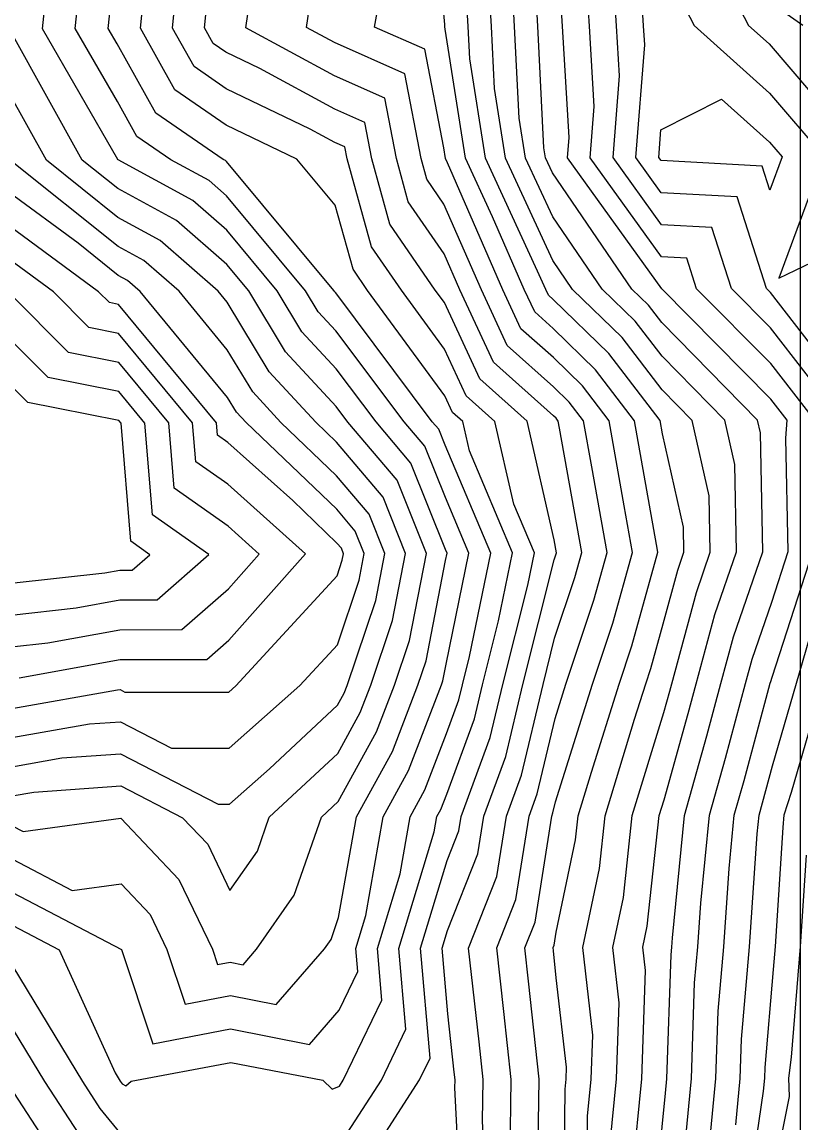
# Model space of a CAD drawing. Extents: x 42655 to 43811, y -141820 to -141156.
# Drawn here: x 43611.7 to 43648.2, y -141259.1 to -141207.5 of the extents above; entities that cross this region are included whole.
import ezdxf

# ---------------------------------------------------------------- set-up
doc = ezdxf.new("R2010")
doc.units = 0
for name, color, linetype in [('ZE_HICN', 7, 'Continuous'), ('ZE_LWCN', 7, 'Continuous'), ('地形', 7, 'Continuous')]:
    doc.layers.add(name, color=color, linetype=linetype)

msp = doc.modelspace()

# ---------------------------------------------------------------- linework, layer by layer
at = {"layer": 'ZE_HICN'}
for points in [[(43634.529, -141260.515), (43634.579, -141257.022), (43634.239, -141253.843), (43633.906, -141250.862), (43634.806, -141248.593), (43635.418, -141244.693), (43635.799, -141243.656), (43636.636, -141240.123), (43637.14, -141238.522), (43638.456, -141234.589), (43639.078, -141232.35), (43638.357, -141228.342), (43637.976, -141226.192), (43637.3, -141225.307), (43636.562, -141224.59), (43634.399, -141222.655), (43633.189, -141220.052), (43631.434, -141216.038), (43630.629, -141214.869), (43630.362, -141213.903), (43629.599, -141209.931), (43626.31, -141208.477), (43624.999, -141207.766), (43625.827, -141202.148)], [(43640.272, -141261.277), (43640.695, -141256.993), (43640.874, -141251.927), (43640.749, -141250.83), (43640.956, -141249.842), (43641.517, -141244.664), (43641.742, -141243.928), (43642.874, -141239.888), (43643.251, -141238.493), (43644.124, -141235.26), (43645.137, -141232.321), (43645.052, -141228.223), (43644.585, -141226.161), (43641.644, -141223.164), (43640.392, -141221.525), (43638.848, -141220.025), (43636.525, -141216.627), (43635.254, -141213.88), (43634.96, -141212.013), (43634.743, -141207.72), (43634.529, -141203.902)], [(43611.242, -141249.818), (43613.411, -141250.96), (43616.041, -141256.72), (43616.276, -141257.109), (43616.315, -141257.169), (43616.365, -141257.231), (43616.541, -141257.32), (43616.789, -141257.106), (43621.448, -141256.224), (43625.758, -141257.064), (43626.203, -141257.473), (43626.542, -141257.334), (43626.719, -141257.059), (43628.529, -141253.318), (43628.318, -141250.889), (43629.377, -141247.393), (43629.849, -141244.719), (43630.536, -141243.47), (43631.551, -141240.82), (43632.128, -141239.253), (43632.296, -141238.545), (43632.631, -141237.214), (43633.626, -141232.376), (43631.487, -141227.324), (43631.189, -141226.581), (43630.889, -141226.226), (43626.365, -141220.191), (43626.319, -141220.141), (43626.285, -141220.085), (43621.248, -141214.043), (43621.202, -141214.002), (43621.1, -141213.947), (43617.95, -141211.781), (43616.134, -141208.538), (43615.714, -141207.81), (43616.112, -141204.026)], [(43641.556, -141204.606), (43643.147, -141207.68), (43646.673, -141210.836), (43649.222, -141213.814), (43647.109, -141219.509), (43651.792, -141217.251)], [(43645.588, -141263.132), (43646.399, -141257.566), (43646.457, -141256.965), (43646.474, -141256.462), (43646.868, -141251.873), (43646.957, -141250.8), (43647.323, -141245.225), (43647.357, -141244.636), (43647.703, -141243.576), (43649.193, -141238.464), (43650.484, -141233.976), (43651.029, -141232.293), (43651.008, -141231.264), (43651.335, -141226.129), (43646.718, -141220.171), (43646.537, -141219.989), (43645.158, -141215.696), (43641.607, -141215.503), (43640.424, -141213.855), (43640.837, -141208.583), (43640.785, -141207.691), (43640.72, -141206.667)], [(43611.206, -141242.381), (43613.539, -141241.969), (43616.292, -141241.777), (43620.869, -141244.13), (43621.391, -141244.13), (43623.262, -141242.475), (43626.457, -141239.498), (43626.762, -141238.944), (43626.905, -141238.57), (43628.244, -141234.594), (43628.672, -141232.399), (43627.934, -141230.563), (43626.406, -141228.753), (43623.801, -141226.26), (43622.481, -141224.835), (43621.29, -141222.855), (43619.034, -141220.12), (43617.381, -141218.675), (43616.179, -141218.02), (43611.139, -141213.994)], [(43611.173, -141235.281), (43614.221, -141234.936), (43616.257, -141234.568), (43618.004, -141234.565), (43620.423, -141232.438), (43617.781, -141230.582), (43617.434, -141226.29), (43616.211, -141224.813), (43612.899, -141224.156), (43611.111, -141222.361)]]:
    msp.add_lwpolyline(points, dxfattribs=at)
at = {"layer": 'ZE_LWCN'}
for points in [[(43642.508, -141262.325), (43643.019, -141256.982), (43643.173, -141252.502), (43643.317, -141250.818), (43643.457, -141248.768), (43643.865, -141244.652), (43644.615, -141241.976), (43645.559, -141238.482), (43645.865, -141237.348), (43646.786, -141234.673), (43647.552, -141232.31), (43647.446, -141226.991), (43647.5, -141226.147), (43646.741, -141225.168), (43641.629, -141220.012), (43637.217, -141213.871), (43637.292, -141212.92), (43636.988, -141207.709), (43636.604, -141201.73)], [(43641.327, -141262.543), (43641.808, -141257.672), (43641.873, -141256.987), (43642.072, -141251.181), (43642.103, -141250.823), (43642.133, -141250.388), (43642.701, -141244.658), (43643.744, -141240.932), (43644.405, -141238.487), (43644.994, -141236.304), (43646.369, -141232.315), (43646.253, -141226.753), (43646.118, -141226.154), (43641.636, -141221.588), (43641.01, -141220.769), (43640.239, -141220.019), (43636.515, -141214.572), (43636.192, -141213.875), (43636.118, -141213.402), (43635.83, -141207.714), (43635.547, -141202.657)], [(43611.234, -141248.262), (43616.335, -141250.946), (43617.803, -141255.349), (43621.441, -141254.66), (43625.141, -141255.381), (43626.525, -141253.778), (43627.402, -141251.966), (43627.309, -141250.894), (43627.776, -141249.351), (43628.592, -141244.725), (43629.781, -141242.565), (43631.32, -141238.549), (43631.384, -141238.36), (43631.536, -141237.578), (43632.605, -141232.381), (43631.499, -141229.769), (43630.538, -141227.378), (43629.571, -141226.232), (43626.374, -141221.967), (43625.551, -141221.08), (43624.957, -141220.091), (43621.256, -141215.652), (43620.438, -141214.937), (43618.642, -141213.959), (43617.059, -141212.87), (43616.147, -141211.241), (43614.172, -141207.817), (43614.633, -141203.441)], [(43643.805, -141260.739), (43644.165, -141256.976), (43644.273, -141253.822), (43644.532, -141250.812), (43644.781, -141247.149), (43645.029, -141244.647), (43645.485, -141243.02), (43646.712, -141238.476), (43646.735, -141238.392), (43646.803, -141238.194), (43648.711, -141232.304), (43648.634, -141228.415), (43648.779, -141226.141), (43646.733, -141223.502), (43643.265, -141220.005), (43642.805, -141218.574), (43641.622, -141218.509), (43638.286, -141213.865), (43638.474, -141211.474), (43638.254, -141207.703), (43637.976, -141203.376)], [(43626.555, -141260.073), (43628.504, -141257.051), (43629.656, -141254.67), (43629.328, -141250.884), (43630.978, -141245.435), (43631.105, -141244.713), (43631.291, -141244.376), (43631.565, -141243.66), (43632.862, -141240.134), (43633.24, -141238.54), (43633.995, -141235.547), (43634.648, -141232.371), (43632.626, -141227.596), (43632.312, -141226.219), (43631.835, -141225.792), (43631.476, -141225.021), (43627.855, -141220.078), (43627.176, -141219.092), (43626.346, -141216.09), (43624.546, -141213.931), (43621.24, -141212.342), (43618.84, -141210.692), (43617.223, -141207.803), (43617.66, -141203.516)], [(43635.818, -141262.061), (43635.89, -141257.016), (43635.399, -141252.424), (43635.224, -141250.856), (43635.698, -141249.662), (43636.478, -141244.688), (43636.533, -141244.537), (43636.655, -141244.024), (43638.387, -141238.516), (43639.345, -141235.655), (43640.264, -141232.344), (43639.871, -141230.158), (43639.168, -141226.187), (43637.918, -141224.55), (43636.556, -141223.227), (43635.04, -141221.871), (43634.192, -141220.048), (43631.593, -141214.101), (43631.499, -141213.898), (43631.421, -141213.405), (43630.534, -141208.788), (43628.188, -141207.751), (43628.764, -141204.581)], [(43645.102, -141259.153), (43645.311, -141256.971), (43645.374, -141255.142), (43645.746, -141250.806), (43646.105, -141245.529), (43646.193, -141244.641), (43646.355, -141244.064), (43646.823, -141242.333), (43647.949, -141238.47), (43648.567, -141236.32), (43649.87, -141232.298), (43649.821, -141229.839), (43650.057, -141226.135), (43646.725, -141221.837), (43644.901, -141219.997), (43643.982, -141217.135), (43641.614, -141217.006), (43639.355, -141213.86), (43639.655, -141210.029), (43639.52, -141207.697), (43639.348, -141205.021)], [(43644.1, -141204.594), (43645.691, -141207.668), (43646.662, -141208.537), (43651.171, -141213.804)], [(43626.568, -141262.812), (43630.29, -141257.042), (43630.783, -141256.022), (43630.337, -141250.879), (43631.58, -141246.776), (43632.132, -141245.385), (43632.238, -141244.708), (43633.596, -141241.014), (43634.184, -141238.536), (43635.359, -141233.879), (43635.67, -141232.366), (43634.706, -141230.091), (43633.822, -141226.212), (43632.476, -141225.008), (43631.466, -141222.836), (43629.44, -141220.07), (43628.04, -141218.037), (43626.901, -141213.92), (43626.794, -141213.362), (43626.332, -141213.158), (43625.175, -141212.53), (43621.232, -141210.635), (43619.731, -141209.603), (43618.719, -141207.796), (43618.993, -141205.114)], [(43639.217, -141260.011), (43639.514, -141256.998), (43639.641, -141253.436), (43639.344, -141250.837), (43639.834, -141248.496), (43640.249, -141244.67), (43641.723, -141239.847), (43642.004, -141238.844), (43642.097, -141238.498), (43643.254, -141234.216), (43643.905, -141232.327), (43643.85, -141229.692), (43643.053, -141226.168), (43641.651, -141224.741), (43639.773, -141222.281), (43637.458, -141220.032), (43636.534, -141218.681), (43634.315, -141213.884), (43633.802, -141210.624), (43633.656, -141207.725), (43633.511, -141205.146)], [(43611.227, -141246.706), (43614.03, -141248.181), (43616.321, -141247.865), (43617.681, -141249.3), (43618.464, -141250.936), (43619.318, -141253.496), (43621.434, -141253.096), (43623.585, -141253.515), (43625.843, -141250.901), (43626.149, -141250.464), (43626.504, -141249.443), (43627.336, -141244.731), (43629.026, -141241.66), (43630.216, -141238.555), (43630.599, -141237.419), (43631.513, -141232.725), (43631.583, -141232.385), (43631.511, -141232.215), (43629.887, -141228.174), (43628.253, -141226.239), (43626.382, -141223.743), (43624.784, -141222.019), (43623.628, -141220.098), (43621.263, -141217.261), (43619.673, -141215.872), (43616.184, -141213.97), (43616.169, -141213.96), (43616.16, -141213.944), (43612.631, -141207.825), (43612.864, -141205.604)], [(43633.451, -141263.19), (43633.24, -141258.969), (43633.268, -141257.028), (43633.079, -141255.262), (43632.588, -141250.869), (43633.915, -141247.523), (43634.358, -141244.698), (43635.065, -141242.776), (43636.072, -141238.527), (43636.618, -141236.36), (43637.568, -141233.523), (43637.892, -141232.355), (43636.843, -141226.526), (43636.785, -141226.198), (43636.681, -141226.063), (43636.569, -141225.954), (43633.758, -141223.44), (43632.185, -141220.057), (43631.445, -141218.363), (43629.766, -141215.925), (43629.208, -141213.909), (43628.664, -141211.075), (43626.317, -141210.038), (43622.156, -141207.779), (43622.362, -141206.386)], [(43638.114, -141263.168), (43638.162, -141258.746), (43638.334, -141257.004), (43638.407, -141254.944), (43637.938, -141250.843), (43638.712, -141247.15), (43638.98, -141244.676), (43640.361, -141240.158), (43640.881, -141238.504), (43641.121, -141237.786), (43641.703, -141235.691), (43642.384, -141233.173), (43642.673, -141232.333), (43642.649, -141231.162), (43641.661, -141226.798), (43641.551, -141226.175), (43639.155, -141223.038), (43636.543, -141220.5), (43636.323, -141220.303), (43636.2, -141220.038), (43635.822, -141219.174), (43633.376, -141213.889), (43632.645, -141209.235), (43632.568, -141207.73), (43632.494, -141206.391)], [(43632.239, -141263.196), (43631.951, -141257.422), (43631.956, -141257.034), (43631.919, -141256.681), (43631.614, -141253.955), (43631.347, -141250.875), (43631.595, -141250.054), (43633.023, -141246.454), (43633.298, -141244.703), (43634.331, -141241.895), (43635.128, -141238.531), (43636.601, -141232.692), (43636.679, -141232.457), (43636.706, -141232.361), (43636.596, -141231.752), (43635.332, -141226.205), (43633.117, -141224.224), (43631.456, -141220.651), (43631.025, -141220.063), (43628.903, -141216.981), (43628.055, -141213.914), (43627.729, -141212.218), (43626.325, -141211.598), (43622.806, -141209.688), (43621.224, -141208.928), (43620.622, -141208.514), (43620.216, -141207.789), (43620.326, -141206.713)], [(43637.045, -141263.173), (43637.107, -141257.48), (43637.153, -141257.01), (43637.173, -141256.453), (43636.694, -141252.261), (43636.56, -141251.005), (43636.542, -141250.85), (43636.589, -141250.732), (43636.684, -141250.128), (43637.589, -141245.804), (43637.711, -141244.682), (43638.337, -141242.633), (43639.634, -141238.51), (43640.233, -141236.72), (43641.45, -141232.339), (43641.384, -141231.974), (43640.359, -141226.181), (43638.537, -141223.794), (43636.549, -141221.863), (43635.682, -141221.087), (43635.196, -141220.043), (43633.707, -141216.638), (43632.437, -141213.893), (43631.487, -141207.847), (43631.481, -141207.735), (43631.476, -141207.636), (43631.389, -141206.615)], [(43647.24, -141206.951), (43648.243, -141207.655)], [(43611.22, -141245.15), (43611.725, -141245.416), (43616.306, -141244.783), (43619.026, -141247.655), (43620.593, -141250.926), (43620.833, -141251.644), (43621.426, -141251.532), (43622.03, -141251.649), (43622.663, -141250.916), (43624.426, -141248.397), (43625.699, -141244.739), (43626.478, -141244.013), (43628.272, -141240.754), (43629.113, -141238.56), (43629.814, -141236.477), (43630.61, -141232.39), (43629.236, -141228.97), (43626.935, -141226.245), (43626.391, -141225.519), (43624.016, -141222.958), (43622.3, -141220.104), (43621.271, -141218.87), (43618.909, -141216.806), (43616.166, -141215.311), (43614.497, -141213.978), (43611.193, -141208.013)], [(43611.213, -141243.744), (43612.235, -141243.564), (43616.299, -141243.28), (43619.197, -141244.77), (43620.371, -141246.01), (43621.41, -141248.178), (43622.703, -141246.33), (43623.253, -141244.75), (43626.468, -141241.755), (43627.517, -141239.849), (43628.009, -141238.565), (43629.029, -141235.536), (43629.641, -141232.395), (43628.585, -141229.766), (43626.399, -141227.177), (43625.432, -141226.252), (43623.248, -141223.896), (43621.279, -141220.623), (43620.857, -141220.111), (43618.145, -141217.741), (43616.172, -141216.666), (43612.818, -141213.986), (43611.057, -141210.806)], [(43646.334, -141214.257), (43641.6, -141214), (43641.493, -141213.85), (43641.593, -141212.566), (43644.43, -141211.117), (43646.684, -141213.136), (43647.272, -141213.823), (43646.695, -141215.379), (43646.334, -141214.257)], [(43611.2, -141241.017), (43614.843, -141240.375), (43616.285, -141240.274), (43618.682, -141241.506), (43621.379, -141241.507), (43624.687, -141238.581), (43626.444, -141236.669), (43627.459, -141233.653), (43627.703, -141232.404), (43627.283, -141231.359), (43626.414, -141230.329), (43622.17, -141226.267), (43621.713, -141225.774), (43621.301, -141225.088), (43617.21, -141220.128), (43616.617, -141219.61), (43616.185, -141219.375), (43614.304, -141217.872), (43611.079, -141215.5)], [(43611.194, -141239.654), (43616.146, -141238.78), (43616.277, -141238.771), (43616.495, -141238.883), (43621.366, -141238.885), (43621.694, -141238.595), (43626.428, -141233.442), (43626.675, -141232.711), (43626.734, -141232.408), (43626.632, -141232.155), (43626.421, -141231.906), (43624.351, -141229.923), (43621.311, -141227.194), (43620.829, -141226.855), (43620.782, -141226.274), (43616.192, -141220.732), (43615.768, -141220.648), (43615.26, -141220.138), (43611.086, -141217.068)], [(43611.538, -141238.218), (43616.271, -141237.363), (43620.33, -141237.355), (43621.355, -141236.454), (43624.951, -141232.417), (43621.32, -141229.157), (43619.813, -141228.098), (43619.666, -141226.279), (43616.198, -141222.092), (43614.812, -141221.817), (43613.149, -141220.148), (43611.094, -141218.636)], [(43611.18, -141236.769), (43612.879, -141236.577), (43616.264, -141235.966), (43619.167, -141235.96), (43621.343, -141234.047), (43622.786, -141232.427), (43621.329, -141231.119), (43618.797, -141229.34), (43618.55, -141226.285), (43616.205, -141223.452), (43613.856, -141222.987), (43611.101, -141220.221)], [(43611.166, -141233.792), (43615.563, -141233.295), (43616.251, -141233.171), (43616.841, -141233.17), (43617.658, -141232.452), (43616.766, -141231.825), (43616.319, -141226.295), (43616.218, -141226.173), (43611.943, -141225.326), (43611.122, -141224.501)], [(43646.913, -141261.355), (43647.609, -141257.822), (43647.584, -141256.96), (43647.701, -141255.975), (43648.129, -141250.795), (43648.409, -141246.528)], [(43611.251, -141251.74), (43614.503, -141257.117), (43615.325, -141258.38), (43616.377, -141259.676)], [(43611.265, -141254.703), (43612.73, -141257.126), (43614.335, -141259.59)], [(43611.279, -141257.628), (43613.345, -141260.801)]]:
    msp.add_lwpolyline(points, dxfattribs=at)
at = {"layer": '地形'}
msp.add_line((43648.124, -141349.372), (43648.122, -141155.587), dxfattribs=at)

doc.saveas('drawing.dxf')
